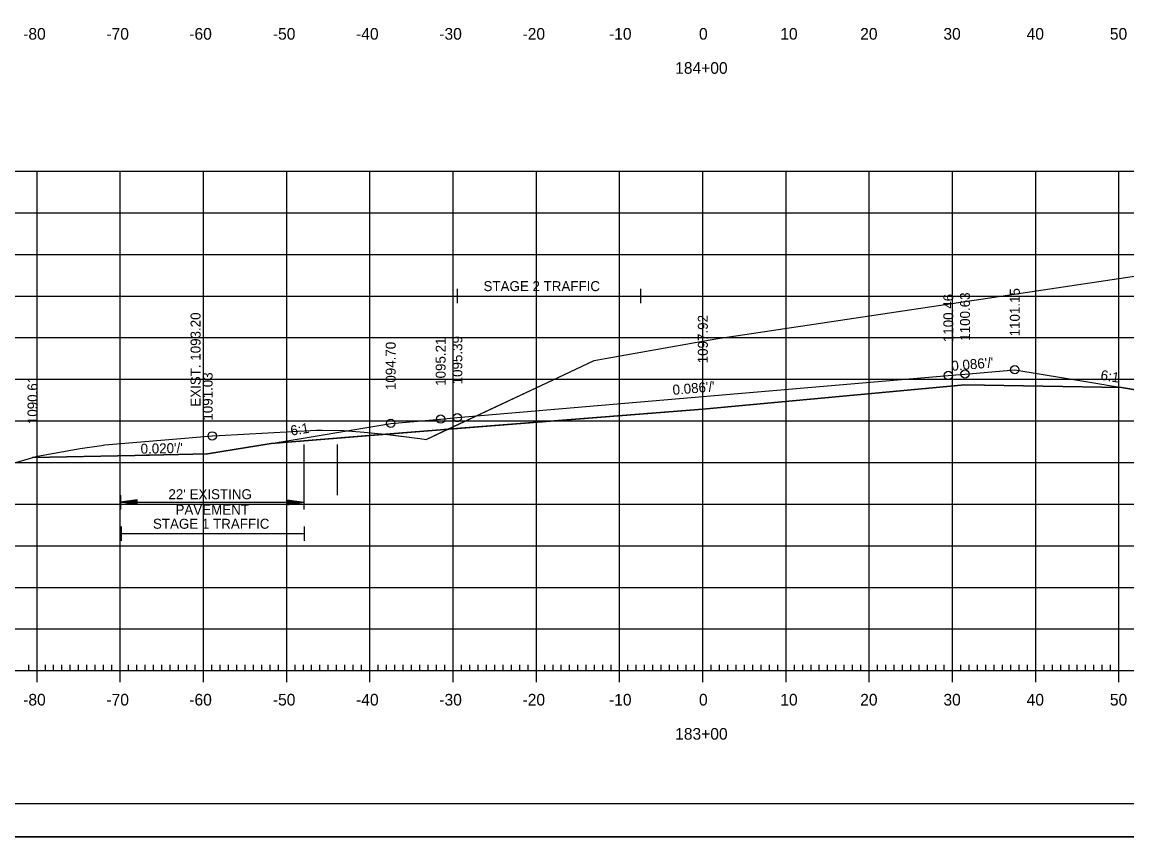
# Model space of a CAD drawing. Extents: x 1322838 to 1324533, y 339903 to 351025.
# Drawn here: x 1323621.9 to 1323754.7, y 348891.9 to 348989.8 of the extents above; entities that cross this region are included whole.
import ezdxf

# ---------------------------------------------------------------- set-up
doc = ezdxf.new("R2010")
doc.units = 0
for name, color, linetype in [('R_Alt Surface', 7, 'Continuous'), ('R_Axis', 7, 'Continuous'), ('R_Axis Annot', 7, 'Continuous'), ('R_Border', 7, 'Continuous'), ('R_Exist Surface', 7, 'Continuous'), ('R_Fin Surface', 7, 'Continuous'), ('R_Fin Surface Annot', 7, 'Continuous'), ('R_Grid', 7, 'Continuous'), ('R_No Plot', 7, 'Continuous'), ('R_Xsect Elev', 7, 'Continuous')]:
    doc.layers.add(name, color=color, linetype=linetype)

msp = doc.modelspace()

# ---------------------------------------------------------------- linework, layer by layer
at = {"layer": 'R_Alt Surface'}
msp.add_lwpolyline([(1323651.84, 348939.18), (1323672.22, 348940.8), (1323703.72, 348943.3), (1323735.22, 348946.22), (1323754.04, 348945.89)], dxfattribs=at)
at = {"layer": 'R_Axis'}
for p, q in [((1323622.72, 348911.88), (1323622.72, 348912.58)), ((1323623.72, 348910.48), (1323623.72, 348913.28)), ((1323624.72, 348911.88), (1323624.72, 348912.58)), ((1323625.72, 348911.88), (1323625.72, 348912.58)), ((1323626.72, 348911.88), (1323626.72, 348912.58)), ((1323627.72, 348911.88), (1323627.72, 348912.58)), ((1323628.72, 348911.88), (1323628.72, 348912.58)), ((1323629.72, 348911.88), (1323629.72, 348912.58)), ((1323630.72, 348911.88), (1323630.72, 348912.58)), ((1323631.72, 348911.88), (1323631.72, 348912.58)), ((1323632.72, 348911.88), (1323632.72, 348912.58)), ((1323633.72, 348910.48), (1323633.72, 348913.28)), ((1323634.72, 348911.88), (1323634.72, 348912.58)), ((1323635.72, 348911.88), (1323635.72, 348912.58)), ((1323636.72, 348911.88), (1323636.72, 348912.58)), ((1323637.72, 348911.88), (1323637.72, 348912.58)), ((1323638.72, 348911.88), (1323638.72, 348912.58)), ((1323639.72, 348911.88), (1323639.72, 348912.58)), ((1323640.72, 348911.88), (1323640.72, 348912.58)), ((1323641.72, 348911.88), (1323641.72, 348912.58)), ((1323642.72, 348911.88), (1323642.72, 348912.58)), ((1323643.72, 348910.48), (1323643.72, 348913.28)), ((1323644.72, 348911.88), (1323644.72, 348912.58)), ((1323645.72, 348911.88), (1323645.72, 348912.58)), ((1323646.72, 348911.88), (1323646.72, 348912.58)), ((1323647.72, 348911.88), (1323647.72, 348912.58)), ((1323648.72, 348911.88), (1323648.72, 348912.58)), ((1323649.72, 348911.88), (1323649.72, 348912.58)), ((1323650.72, 348911.88), (1323650.72, 348912.58)), ((1323651.72, 348911.88), (1323651.72, 348912.58)), ((1323652.72, 348911.88), (1323652.72, 348912.58)), ((1323653.72, 348910.48), (1323653.72, 348913.28)), ((1323654.72, 348911.88), (1323654.72, 348912.58)), ((1323655.72, 348911.88), (1323655.72, 348912.58)), ((1323656.72, 348911.88), (1323656.72, 348912.58)), ((1323657.72, 348911.88), (1323657.72, 348912.58)), ((1323658.72, 348911.88), (1323658.72, 348912.58)), ((1323659.72, 348911.88), (1323659.72, 348912.58)), ((1323660.72, 348911.88), (1323660.72, 348912.58)), ((1323661.72, 348911.88), (1323661.72, 348912.58)), ((1323662.72, 348911.88), (1323662.72, 348912.58)), ((1323663.72, 348910.48), (1323663.72, 348913.28)), ((1323664.72, 348911.88), (1323664.72, 348912.58)), ((1323665.72, 348911.88), (1323665.72, 348912.58)), ((1323666.72, 348911.88), (1323666.72, 348912.58)), ((1323667.72, 348911.88), (1323667.72, 348912.58)), ((1323668.72, 348911.88), (1323668.72, 348912.58)), ((1323669.72, 348911.88), (1323669.72, 348912.58)), ((1323670.72, 348911.88), (1323670.72, 348912.58)), ((1323671.72, 348911.88), (1323671.72, 348912.58)), ((1323672.72, 348911.88), (1323672.72, 348912.58)), ((1323673.72, 348910.48), (1323673.72, 348913.28)), ((1323674.72, 348911.88), (1323674.72, 348912.58)), ((1323675.72, 348911.88), (1323675.72, 348912.58)), ((1323676.72, 348911.88), (1323676.72, 348912.58)), ((1323677.72, 348911.88), (1323677.72, 348912.58)), ((1323678.72, 348911.88), (1323678.72, 348912.58)), ((1323679.72, 348911.88), (1323679.72, 348912.58)), ((1323680.72, 348911.88), (1323680.72, 348912.58)), ((1323681.72, 348911.88), (1323681.72, 348912.58)), ((1323682.72, 348911.88), (1323682.72, 348912.58)), ((1323683.72, 348910.48), (1323683.72, 348913.28)), ((1323684.72, 348911.88), (1323684.72, 348912.58)), ((1323685.72, 348911.88), (1323685.72, 348912.58)), ((1323686.72, 348911.88), (1323686.72, 348912.58)), ((1323687.72, 348911.88), (1323687.72, 348912.58)), ((1323688.72, 348911.88), (1323688.72, 348912.58)), ((1323689.72, 348911.88), (1323689.72, 348912.58)), ((1323690.72, 348911.88), (1323690.72, 348912.58)), ((1323691.72, 348911.88), (1323691.72, 348912.58)), ((1323692.72, 348911.88), (1323692.72, 348912.58)), ((1323693.72, 348910.48), (1323693.72, 348913.28)), ((1323694.72, 348911.88), (1323694.72, 348912.58)), ((1323695.72, 348911.88), (1323695.72, 348912.58)), ((1323696.72, 348911.88), (1323696.72, 348912.58)), ((1323697.72, 348911.88), (1323697.72, 348912.58)), ((1323698.72, 348911.88), (1323698.72, 348912.58)), ((1323699.72, 348911.88), (1323699.72, 348912.58)), ((1323700.72, 348911.88), (1323700.72, 348912.58)), ((1323701.72, 348911.88), (1323701.72, 348912.58)), ((1323702.72, 348911.88), (1323702.72, 348912.58)), ((1323703.72, 348910.48), (1323703.72, 348913.28)), ((1323704.72, 348911.88), (1323704.72, 348912.58)), ((1323705.72, 348911.88), (1323705.72, 348912.58)), ((1323706.72, 348911.88), (1323706.72, 348912.58)), ((1323707.72, 348911.88), (1323707.72, 348912.58)), ((1323708.72, 348911.88), (1323708.72, 348912.58)), ((1323709.72, 348911.88), (1323709.72, 348912.58)), ((1323710.72, 348911.88), (1323710.72, 348912.58)), ((1323711.72, 348911.88), (1323711.72, 348912.58)), ((1323712.72, 348911.88), (1323712.72, 348912.58)), ((1323713.72, 348910.48), (1323713.72, 348913.28)), ((1323714.72, 348911.88), (1323714.72, 348912.58)), ((1323715.72, 348911.88), (1323715.72, 348912.58)), ((1323716.72, 348911.88), (1323716.72, 348912.58)), ((1323717.72, 348911.88), (1323717.72, 348912.58)), ((1323718.72, 348911.88), (1323718.72, 348912.58)), ((1323719.72, 348911.88), (1323719.72, 348912.58)), ((1323720.72, 348911.88), (1323720.72, 348912.58)), ((1323721.72, 348911.88), (1323721.72, 348912.58)), ((1323722.72, 348911.88), (1323722.72, 348912.58)), ((1323723.72, 348910.48), (1323723.72, 348913.28)), ((1323724.72, 348911.88), (1323724.72, 348912.58)), ((1323725.72, 348911.88), (1323725.72, 348912.58)), ((1323726.72, 348911.88), (1323726.72, 348912.58)), ((1323727.72, 348911.88), (1323727.72, 348912.58)), ((1323728.72, 348911.88), (1323728.72, 348912.58)), ((1323729.72, 348911.88), (1323729.72, 348912.58)), ((1323730.72, 348911.88), (1323730.72, 348912.58)), ((1323731.72, 348911.88), (1323731.72, 348912.58)), ((1323732.72, 348911.88), (1323732.72, 348912.58)), ((1323733.72, 348910.48), (1323733.72, 348913.28)), ((1323734.72, 348911.88), (1323734.72, 348912.58)), ((1323735.72, 348911.88), (1323735.72, 348912.58)), ((1323736.72, 348911.88), (1323736.72, 348912.58)), ((1323737.72, 348911.88), (1323737.72, 348912.58)), ((1323738.72, 348911.88), (1323738.72, 348912.58)), ((1323739.72, 348911.88), (1323739.72, 348912.58)), ((1323740.72, 348911.88), (1323740.72, 348912.58)), ((1323741.72, 348911.88), (1323741.72, 348912.58)), ((1323742.72, 348911.88), (1323742.72, 348912.58)), ((1323743.72, 348910.48), (1323743.72, 348913.28)), ((1323744.72, 348911.88), (1323744.72, 348912.58)), ((1323745.72, 348911.88), (1323745.72, 348912.58)), ((1323746.72, 348911.88), (1323746.72, 348912.58)), ((1323747.72, 348911.88), (1323747.72, 348912.58)), ((1323748.72, 348911.88), (1323748.72, 348912.58)), ((1323749.72, 348911.88), (1323749.72, 348912.58)), ((1323750.72, 348911.88), (1323750.72, 348912.58)), ((1323751.72, 348911.88), (1323751.72, 348912.58)), ((1323752.72, 348911.88), (1323752.72, 348912.58)), ((1323753.72, 348910.48), (1323753.72, 348913.28)), ((1323563.72, 348911.88), (1323843.72, 348911.88))]:
    msp.add_line(p, q, dxfattribs=at)
at = {"layer": 'R_Axis Annot'}
for p, q in [((1323674.22, 348957.73), (1323674.22, 348956.03)), ((1323696.22, 348957.73), (1323696.22, 348956.03)), ((1323674.22, 348956.88), (1323696.22, 348956.88)), ((1323633.77, 348932.95), (1323633.77, 348931.24)), ((1323655.77, 348932.95), (1323655.77, 348931.24)), ((1323635.77, 348932.4), (1323633.77, 348932.1)), ((1323635.77, 348931.8), (1323633.77, 348932.1)), ((1323633.77, 348932.1), (1323655.77, 348932.1)), ((1323635.77, 348932.35), (1323634.11, 348932.1)), ((1323635.77, 348931.85), (1323634.11, 348932.1)), ((1323635.77, 348932.3), (1323634.45, 348932.1)), ((1323635.77, 348931.9), (1323634.45, 348932.1)), ((1323635.77, 348932.25), (1323634.78, 348932.1)), ((1323635.77, 348931.95), (1323634.78, 348932.1)), ((1323635.77, 348932.2), (1323635.12, 348932.1)), ((1323635.77, 348932), (1323635.12, 348932.1)), ((1323635.77, 348932.14), (1323635.46, 348932.1)), ((1323635.77, 348932.05), (1323635.46, 348932.1)), ((1323635.77, 348931.8), (1323635.77, 348932.4)), ((1323653.77, 348932.4), (1323655.77, 348932.1)), ((1323653.77, 348932.4), (1323653.77, 348931.8)), ((1323653.77, 348932.35), (1323655.44, 348932.1)), ((1323653.77, 348932.3), (1323655.09, 348932.1)), ((1323653.77, 348932.25), (1323654.76, 348932.1)), ((1323653.77, 348932.19), (1323654.42, 348932.1)), ((1323653.77, 348932.14), (1323654.09, 348932.1)), ((1323653.77, 348931.8), (1323655.77, 348932.1)), ((1323653.77, 348932), (1323654.42, 348932.1)), ((1323653.77, 348931.9), (1323655.09, 348932.1)), ((1323653.77, 348931.85), (1323655.44, 348932.1)), ((1323653.77, 348931.95), (1323654.76, 348932.1)), ((1323653.77, 348932.05), (1323654.09, 348932.1)), ((1323633.82, 348929.19), (1323633.82, 348927.48)), ((1323655.82, 348929.19), (1323655.82, 348927.48)), ((1323633.82, 348928.33), (1323655.82, 348928.33))]:
    msp.add_line(p, q, dxfattribs=at)
at = {"layer": 'R_Border'}
msp.add_line((1323861.9, 348895.88), (1323545.72, 348895.88), dxfattribs=at)
at = {"layer": 'R_Exist Surface'}
msp.add_lwpolyline([(1323600.73, 348930.95), (1323623.77, 348937.66), (1323627.77, 348938.38), (1323628.9, 348938.58), (1323631.45, 348938.93), (1323631.85, 348938.99), (1323640.99, 348939.76), (1323644.77, 348940.08), (1323645.62, 348940.13), (1323657.3, 348940.77), (1323657.98, 348940.76), (1323660.55, 348940.74), (1323663.04, 348940.51), (1323665.51, 348940.29), (1323669.72, 348939.76), (1323670.48, 348939.66), (1323686.33, 348947.08), (1323690.65, 348949.12), (1323691.99, 348949.36), (1323705.28, 348951.75), (1323760.41, 348959.99)], dxfattribs=at)
at = {"layer": 'R_Fin Surface'}
msp.add_lwpolyline([(1323623.18, 348937.49), (1323623.18, 348937.49), (1323635.48, 348937.74), (1323644.21, 348937.91), (1323644.22, 348937.91), (1323651.84, 348939.18), (1323651.84, 348939.18), (1323666.22, 348941.58), (1323672.21, 348942.09), (1323672.22, 348942.09), (1323674.22, 348942.27), (1323674.22, 348942.27), (1323703.72, 348944.8), (1323703.74, 348944.81), (1323733.22, 348947.34), (1323733.22, 348947.34), (1323734.11, 348947.42), (1323735.22, 348947.51), (1323741.22, 348948.03), (1323750.21, 348946.53), (1323754.04, 348945.89), (1323763.21, 348944.36)], dxfattribs=at)
at = {"layer": 'R_Grid'}
for p, q in [((1323563.72, 348971.88), (1323843.72, 348971.88)), ((1323623.72, 348911.88), (1323623.72, 348971.88)), ((1323633.72, 348911.88), (1323633.72, 348971.88)), ((1323643.72, 348911.88), (1323643.72, 348971.88)), ((1323653.72, 348911.88), (1323653.72, 348971.88)), ((1323663.72, 348911.88), (1323663.72, 348971.88)), ((1323673.72, 348911.88), (1323673.72, 348971.88)), ((1323683.72, 348911.88), (1323683.72, 348971.88)), ((1323693.72, 348911.88), (1323693.72, 348971.88)), ((1323703.72, 348911.88), (1323703.72, 348971.88)), ((1323713.72, 348911.88), (1323713.72, 348971.88)), ((1323723.72, 348911.88), (1323723.72, 348971.88)), ((1323733.72, 348911.88), (1323733.72, 348971.88)), ((1323743.72, 348911.88), (1323743.72, 348971.88)), ((1323753.72, 348911.88), (1323753.72, 348971.88)), ((1323563.72, 348966.88), (1323843.72, 348966.88)), ((1323563.72, 348961.88), (1323843.72, 348961.88)), ((1323563.72, 348956.88), (1323843.72, 348956.88)), ((1323563.72, 348951.88), (1323843.72, 348951.88)), ((1323563.72, 348946.88), (1323843.72, 348946.88)), ((1323563.72, 348941.88), (1323843.72, 348941.88)), ((1323563.72, 348936.88), (1323843.72, 348936.88)), ((1323563.72, 348931.88), (1323843.72, 348931.88)), ((1323563.72, 348926.88), (1323843.72, 348926.88)), ((1323563.72, 348921.88), (1323843.72, 348921.88)), ((1323563.72, 348916.88), (1323843.72, 348916.88)), ((1323563.72, 348911.88), (1323843.72, 348911.88))]:
    msp.add_line(p, q, dxfattribs=at)
at = {"layer": 'R_No Plot'}
for p, q in [((1323639.84, 348937.82), (1323636.85, 348937.76)), ((1323655.77, 348939.06), (1323655.77, 348932.95)), ((1323659.77, 348939.06), (1323659.77, 348932.95)), ((1323533.31, 348891.9), (1323866.65, 348891.9))]:
    msp.add_line(p, q, dxfattribs=at)
for points in [[(1323533.31, 349105.24), (1323866.65, 349105.24), (1323866.65, 348891.9), (1323533.31, 348891.9)], [(1323779.64, 349101.34), (1323799.26, 349101.34), (1323799.26, 349091.46), (1323815.37, 349091.46), (1323838.57, 349091.46), (1323838.57, 349058.79), (1323861.77, 349058.79), (1323861.9, 348895.88), (1323545.72, 348895.88), (1323545.72, 349101.34)], [(1323673.07, 348940.87), (1323686.33, 348947.08), (1323690.65, 348949.12), (1323691.99, 348949.36), (1323705.28, 348951.75), (1323760.41, 348959.99), (1323765.68, 348960.77), (1323770.17, 348961.11), (1323822.26, 348964.81), (1323824.91, 348964.93), (1323824.9, 348964.92), (1323763.21, 348944.36), (1323763.21, 348944.36), (1323754.04, 348945.89), (1323735.22, 348946.22), (1323703.72, 348943.3)], [(1323623.18, 348937.49), (1323623.77, 348937.66), (1323627.77, 348938.38), (1323628.9, 348938.58), (1323631.45, 348938.93), (1323631.85, 348938.99), (1323640.99, 348939.76), (1323644.77, 348940.08), (1323645.62, 348940.13), (1323657.3, 348940.77), (1323657.98, 348940.76), (1323660.55, 348940.74), (1323663.04, 348940.51), (1323665.51, 348940.29), (1323665.63, 348940.28), (1323651.84, 348939.18), (1323651.84, 348939.18), (1323644.22, 348937.91), (1323644.21, 348937.91), (1323635.48, 348937.74), (1323623.18, 348937.49)], [(1323665.63, 348940.28), (1323669.72, 348939.76), (1323670.48, 348939.66), (1323673.07, 348940.87), (1323672.22, 348940.8)]]:
    msp.add_lwpolyline(points, close=True, dxfattribs=at)
for centre in [(1323741.21, 348948.03), (1323733.22, 348947.34), (1323735.22, 348947.51), (1323666.22, 348941.58), (1323672.22, 348942.09), (1323674.22, 348942.27), (1323644.77, 348940.08)]:
    msp.add_circle(centre, 0.5, dxfattribs=at)

# ---------------------------------------------------------------- texts
at = {"layer": 'R_Axis Annot'}
for s, height, p in [('-80', 1.4, (1323622.06, 348987.68)), ('-70', 1.4, (1323632.06, 348987.68)), ('-60', 1.4, (1323642.02, 348987.68)), ('-50', 1.4, (1323652.06, 348987.68)), ('-40', 1.4, (1323662.06, 348987.68)), ('-30', 1.4, (1323672.06, 348987.68)), ('-20', 1.4, (1323682.06, 348987.68)), ('-10', 1.4, (1323692.45, 348987.68)), ('0', 1.4, (1323703.26, 348987.68)), ('10', 1.4, (1323713.03, 348987.68)), ('20', 1.4, (1323722.63, 348987.68)), ('30', 1.4, (1323732.63, 348987.68)), ('40', 1.4, (1323742.63, 348987.68)), ('50', 1.4, (1323752.63, 348987.68)), ('184+00', 1.4, (1323700.4, 348983.58)), ('STAGE 2 TRAFFIC', 1.2, (1323677.37, 348957.47)), ("22' EXISTING ", 1.2, (1323639.51, 348932.47)), ('PAVEMENT', 1.2, (1323640.36, 348930.61)), ('STAGE 1 TRAFFIC', 1.2, (1323637.65, 348928.92)), ('-80', 1.4, (1323622.06, 348907.68)), ('-70', 1.4, (1323632.06, 348907.68)), ('-60', 1.4, (1323642.02, 348907.68)), ('-50', 1.4, (1323652.06, 348907.68)), ('-40', 1.4, (1323662.06, 348907.68)), ('-30', 1.4, (1323672.06, 348907.68)), ('-20', 1.4, (1323682.06, 348907.68)), ('-10', 1.4, (1323692.45, 348907.68)), ('0', 1.4, (1323703.26, 348907.68)), ('10', 1.4, (1323713.03, 348907.68)), ('20', 1.4, (1323722.63, 348907.68)), ('30', 1.4, (1323732.63, 348907.68)), ('40', 1.4, (1323742.63, 348907.68)), ('50', 1.4, (1323752.63, 348907.68)), ('183+00', 1.4, (1323700.4, 348903.58))]:
    msp.add_text(s, height=height, dxfattribs=at).set_placement(p)
at = {"layer": 'R_Fin Surface Annot'}
for s, rotation, p in [('1101.15', 90, (1323741.81, 348952.03)), ('1100.46', 90, (1323733.82, 348951.34)), ('1100.63', 90, (1323735.82, 348951.51)), ('1097.92', 90, (1323704.32, 348948.8)), ('1094.70', 90, (1323666.82, 348945.58)), ('1095.21', 90, (1323672.82, 348946.09)), ('1095.39', 90, (1323674.82, 348946.27)), ("0.086'/'", 4.9155, (1323733.64, 348947.88)), ('1090.61', 90, (1323623.78, 348941.49)), ('1091.03', 90, (1323644.82, 348941.91)), ('6:1', 350.5368, (1323751.45, 348946.83)), ("0.086'/'", 4.9154, (1323700.14, 348945)), ('6:1', 9.4629, (1323654.28, 348940.1)), ("0.020'/'", 1.1439, (1323636.18, 348937.93))]:
    msp.add_text(s, height=1.2, rotation=rotation, dxfattribs=at).set_placement(p)
at = {"layer": 'R_Xsect Elev'}
msp.add_text('EXIST. 1093.20', height=1.2, rotation=90, dxfattribs=at).set_placement((1323643.37, 348943.58))

doc.saveas('drawing.dxf')
